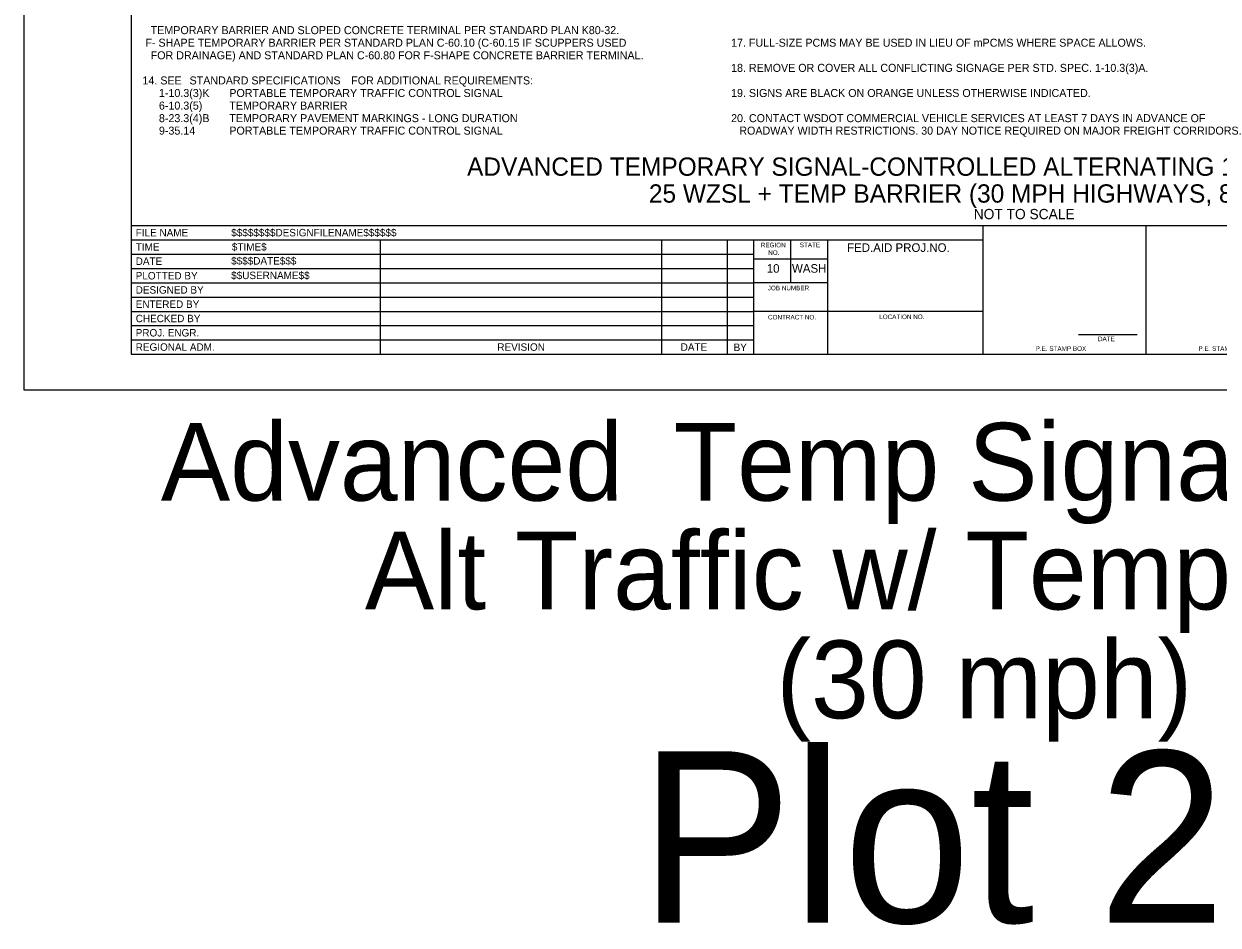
# Model space of a CAD drawing. Extents: x 99982 to 100176, y 99905 to 100011.
# Drawn here: x 100019.06 to 100029.51, y 99935.01 to 99942.89 of the extents above; entities that cross this region are included whole.
import ezdxf

# ---------------------------------------------------------------- set-up
doc = ezdxf.new("R2010")
doc.units = 0
for name, color, linetype in [('SH_DE_DetailHeading1Text', 7, 'Continuous'), ('SH_GI_GeneralNotesBodyText', 7, 'Continuous'), ('SH_GI_PlotLimits', 7, 'Continuous'), ('SH_GI_SheetBorder', 7, 'Continuous'), ('SH_GI_SheetLocationText', 7, 'Continuous'), ('SH_GI_SheetTextInCells', 7, 'Continuous'), ('SH_GI_TitleBlockText', 7, 'Continuous')]:
    doc.layers.add(name, color=color, linetype=linetype)

msp = doc.modelspace()

# ---------------------------------------------------------------- linework, layer by layer
at = {"layer": 'SH_GI_PlotLimits'}
msp.add_lwpolyline([(100019.062, 99939.687), (100036.062, 99939.687), (100036.062, 99950.687), (100019.062, 99950.687)], close=True, dxfattribs=at)
at = {"layer": 'SH_GI_SheetBorder'}
for p, q in [((100020, 99950.375), (100020, 99940)), ((100020, 99941.126), (100035.75, 99941.126)), ((100027.457, 99940), (100027.457, 99941.126)), ((100028.883, 99940), (100028.883, 99941.126)), ((100020, 99941.001), (100027.457, 99941.001)), ((100022.179, 99941.001), (100022.179, 99940)), ((100024.641, 99941.001), (100024.641, 99940)), ((100025.216, 99941.001), (100025.216, 99940)), ((100025.445, 99941.001), (100025.445, 99940)), ((100025.772, 99940.625), (100025.772, 99941.001)), ((100026.096, 99940), (100026.096, 99941.001)), ((100020, 99940.876), (100022.182, 99940.876)), ((100022.182, 99940.876), (100025.447, 99940.876)), ((100020, 99940.751), (100022.182, 99940.751)), ((100022.182, 99940.751), (100025.447, 99940.751)), ((100026.096, 99940.831), (100025.447, 99940.831)), ((100020, 99940.625), (100025.447, 99940.625)), ((100026.096, 99940.625), (100025.447, 99940.625)), ((100020, 99940.5), (100025.447, 99940.5)), ((100020, 99940.375), (100025.447, 99940.375)), ((100027.457, 99940.375), (100025.447, 99940.375)), ((100020, 99940.25), (100025.447, 99940.25)), ((100020, 99940.125), (100025.447, 99940.125)), ((100028.29, 99940.173), (100028.802, 99940.173)), ((100020, 99940), (100035.75, 99940))]:
    msp.add_line(p, q, dxfattribs=at)

# ---------------------------------------------------------------- texts
at = {"layer": 'SH_DE_DetailHeading1Text'}
for s, height, p in [('ADVANCED TEMPORARY SIGNAL-CONTROLLED ALTERNATING 1-LANE, 2-WAY TRAFFIC', 0.16, (100022.94, 99941.561)), ('25 WZSL + TEMP BARRIER (30 MPH HIGHWAYS, 8+ DAYS)', 0.16, (100024.531, 99941.326)), ('NOT TO SCALE', 0.09, (100027.373, 99941.181))]:
    msp.add_text(s, height=height, rotation=360, dxfattribs=at).set_placement(p)
at = {"layer": 'SH_GI_GeneralNotesBodyText'}
for s, p in [('TEMPORARY BARRIER AND SLOPED CONCRETE TERMINAL PER STANDARD PLAN K80-32.', (100020.172, 99942.8)), (' F- SHAPE TEMPORARY BARRIER PER STANDARD PLAN C-60.10 (C-60.15 IF SCUPPERS USED ', (100020.1, 99942.69)), ('17. FULL-SIZE PCMS MAY BE USED IN LIEU OF mPCMS WHERE SPACE ALLOWS.', (100025.25, 99942.69)), ('FOR DRAINAGE) AND STANDARD PLAN C-60.80 FOR F-SHAPE CONCRETE BARRIER TERMINAL.', (100020.172, 99942.58)), ('18. REMOVE OR COVER ALL CONFLICTING SIGNAGE PER STD. SPEC. 1-10.3(3)A. ', (100025.25, 99942.47)), ('14. SEE ', (100020.1, 99942.36)), ('STANDARD SPECIFICATIONS', (100020.512, 99942.36)), (' FOR ADDITIONAL REQUIREMENTS:', (100021.9, 99942.36)), ('1-10.3(3)K', (100020.244, 99942.25)), ('PORTABLE TEMPORARY TRAFFIC CONTROL SIGNAL', (100020.86, 99942.25)), ('19. SIGNS ARE BLACK ON ORANGE UNLESS OTHERWISE INDICATED.', (100025.25, 99942.25)), ('6-10.3(5)', (100020.244, 99942.14)), ('TEMPORARY BARRIER', (100020.86, 99942.14)), ('8-23.3(4)B', (100020.244, 99942.03)), ('TEMPORARY PAVEMENT MARKINGS - LONG DURATION', (100020.86, 99942.03)), ('20. CONTACT WSDOT COMMERCIAL VEHICLE SERVICES AT LEAST 7 DAYS IN ADVANCE OF ', (100025.25, 99942.03)), ('9-35.14', (100020.244, 99941.921)), ('PORTABLE TEMPORARY TRAFFIC CONTROL SIGNAL', (100020.86, 99941.921)), ('ROADWAY WIDTH RESTRICTIONS. 30 DAY NOTICE REQUIRED ON MAJOR FREIGHT CORRIDORS.', (100025.322, 99941.921))]:
    msp.add_text(s, height=0.07, rotation=360, dxfattribs=at).set_placement(p)
at = {"layer": 'SH_GI_SheetLocationText'}
for s, height, p in [('Advanced', 0.68, (100020.261, 99938.719)), (' Temp Signal-Controlled', 0.68, (100024.495, 99938.719)), ('Alt Traffic w/ Temp Barrier', 0.68, (100022.046, 99937.767)), (' (30 mph)', 0.68, (100025.394, 99936.815)), ('Plot 22', 1.5, (100024.448, 99935.027))]:
    msp.add_text(s, height=height, dxfattribs=at).set_placement(p)
at = {"layer": 'SH_GI_SheetTextInCells'}
for s, height, p in [('FILE NAME', 0.0651, (100020.041, 99941.031)), ('TIME', 0.0651, (100020.041, 99940.906)), ('REGION', 0.04, (100025.51, 99940.935)), ('STATE', 0.04, (100025.851, 99940.936)), ('FED.AID PROJ.NO.', 0.07506, (100026.265, 99940.895)), ('DATE', 0.0651, (100020.041, 99940.781)), ('NO.', 0.04, (100025.575, 99940.869)), ('10', 0.0751, (100025.562, 99940.713)), ('WASH', 0.0751, (100025.783, 99940.713)), ('PLOTTED BY', 0.0651, (100020.041, 99940.654)), ('DESIGNED BY', 0.06505, (100020.041, 99940.53)), ('JOB NUMBER', 0.04, (100025.571, 99940.559)), ('ENTERED BY', 0.0651, (100020.041, 99940.405)), ('CHECKED BY', 0.0651, (100020.041, 99940.28)), ('CONTRACT NO.', 0.04003, (100025.573, 99940.304)), ('LOCATION NO.', 0.04003, (100026.546, 99940.307)), ('PROJ. ENGR.', 0.06505, (100020.041, 99940.155)), ('DATE', 0.04, (100028.46, 99940.114)), ('REGIONAL ADM.', 0.06505, (100020.041, 99940.03)), ('REVISION', 0.0651, (100023.205, 99940.03)), ('DATE', 0.0651, (100024.809, 99940.03)), ('BY', 0.0651, (100025.272, 99940.028)), ('P.E. STAMP BOX', 0.04003, (100027.915, 99940.029)), ('P.E. STAMP BOX', 0.04003, (100029.339, 99940.029))]:
    msp.add_text(s, height=height, dxfattribs=at).set_placement(p)
at = {"layer": 'SH_GI_TitleBlockText'}
for s, height, p in [('$$$$$$$$DESIGNFILENAME$$$$$$', 0.06505, (100020.877, 99941.031)), ('$TIME$', 0.0651, (100020.882, 99940.906)), ('$$$$DATE$$$', 0.06505, (100020.876, 99940.784)), ('$$USERNAME$$', 0.06505, (100020.876, 99940.657))]:
    msp.add_text(s, height=height, dxfattribs=at).set_placement(p)

doc.saveas('drawing.dxf')
